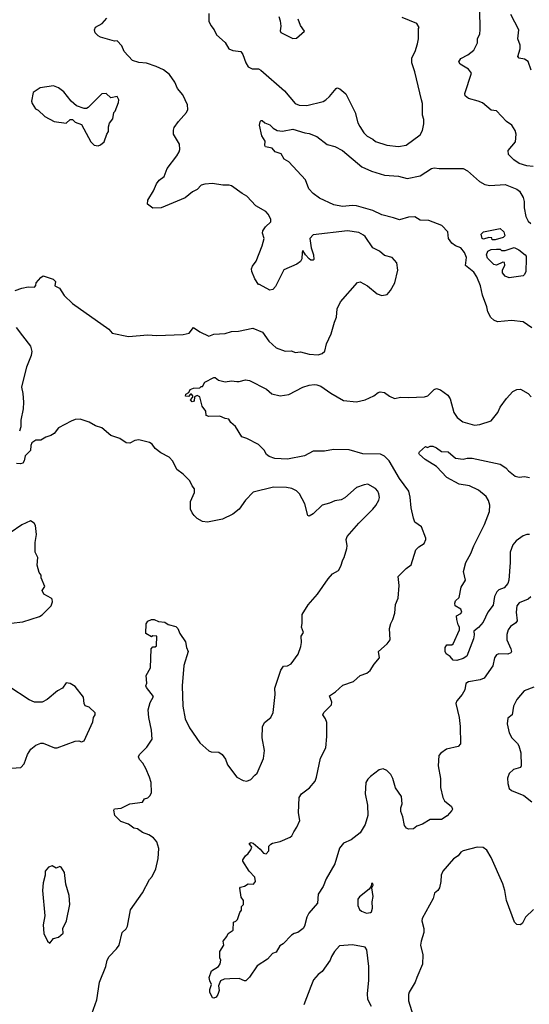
# Model space of a CAD drawing. Extents: x 2087054 to 2277909, y 548907 to 753496.
# Tile 424 of 444: x 2222299 to 2226304, y 713229 to 720975. Entities that reach past the tile are written whole.
import ezdxf

# ---------------------------------------------------------------- set-up
doc = ezdxf.new("R2010")
doc.units = 0

msp = doc.modelspace()

# ---------------------------------------------------------------- linework, layer by layer
at = {"layer": '0CON20XD'}
for points in [[(2226335, 719819.4), (2226285, 719824.3), (2226223.1, 719843.1), (2226181.9, 719871.9), (2226140.6, 719915), (2226138.6, 719945), (2226194.2, 720015), (2226200, 720075), (2226192.7, 720102.7), (2226165.8, 720145), (2226125, 720174.2), (2226045, 720259.2), (2226005, 720264.3), (2225935, 720320.8), (2225902.5, 720335), (2225825, 720354.2), (2225798.8, 720375), (2225798, 720395), (2225848.6, 720555), (2225826.9, 720585), (2225760, 720625), (2225749.2, 720645), (2225765, 720669.2), (2225820.9, 720699.1), (2225868.8, 720735), (2225895.7, 720794.3), (2225898, 720825), (2225914, 720865), (2225917.5, 720895), (2225912.5, 721215)], [(2222264.1, 718845.9), (2222315, 718863.8), (2222365, 718872.5), (2222415, 718870), (2222426.7, 718883.3), (2222427.5, 718905), (2222465, 718947.5), (2222485, 718960), (2222562.5, 718935), (2222580, 718915), (2222575, 718882.5), (2222613, 718863), (2222648.8, 718805), (2222713.4, 718743.4), (2222999.3, 718539.3), (2223025, 718508.8), (2223153.7, 718483.7), (2223305, 718496.7), (2223375, 718491.9), (2223585, 718498), (2223630.5, 718509.5), (2223665, 718553.8), (2223715, 718519.2), (2223785, 718484.2), (2223825, 718500.8), (2223915, 718505.8), (2223965, 718522), (2224020, 718525), (2224131.7, 718548.3), (2224207.4, 718517.4), (2224257, 718447), (2224315, 718393.8), (2224385, 718366.7), (2224435, 718368.8), (2224465, 718356.7), (2224505, 718362), (2224575, 718344), (2224645, 718338.8), (2224675, 718348), (2224696.7, 718366.7), (2224709.2, 718425), (2224745.9, 718504.1), (2224773.9, 718596.1), (2224790, 718635), (2224795, 718700), (2224821.2, 718755), (2224955, 718908), (2224975, 718913.8), (2225032.7, 718882.7), (2225108.3, 718818.3), (2225145.9, 718805.9), (2225185.7, 718814.3), (2225212, 718845), (2225246, 718905), (2225272, 719005), (2225263.6, 719063.6), (2225225, 719103.8), (2225165, 719120), (2225127.5, 719155), (2225075, 719181.1), (2225015, 719270), (2225000.9, 719280.9), (2224965, 719300), (2224875, 719314.4), (2224605, 719283.8), (2224579.2, 719255), (2224589.4, 719179.4), (2224608.6, 719125), (2224611.7, 719088.3), (2224605, 719082.5), (2224587, 719083), (2224575, 719093.3), (2224545.7, 719125.7), (2224525, 719160), (2224518.8, 719145), (2224515.8, 719095), (2224506.8, 719073.2), (2224478.3, 719051.7), (2224375, 719006.7), (2224310, 718875), (2224288.3, 718851.7), (2224265, 718847.5), (2224185, 718892.5), (2224175, 718892.5), (2224146.1, 718936.1), (2224123.8, 718995), (2224122, 719015), (2224128.8, 719035), (2224158.8, 719075), (2224205.6, 719195), (2224220, 719255), (2224208, 719295), (2224211.2, 719315), (2224230, 719345), (2224272, 719385), (2224272, 719405), (2224252.5, 719445), (2224233.8, 719465), (2224155, 719512), (2224085, 719586.9), (2224047.3, 719607.3), (2223965, 719669.1), (2223945, 719674.5), (2223895, 719672.7), (2223815, 719686.2), (2223755, 719681.8), (2223725, 719673.1), (2223695, 719640.6), (2223658.3, 719621.7), (2223600, 719575), (2223410, 719495), (2223345, 719492.5), (2223303.3, 719525), (2223306.7, 719555), (2223350.7, 719629.3), (2223373.3, 719685), (2223395, 719712.5), (2223435, 719742.5), (2223458.8, 719805), (2223535, 719903.3), (2223552.9, 719935), (2223558.9, 719955), (2223555.6, 719995), (2223508.8, 720075), (2223506.7, 720105), (2223513.9, 720126.1), (2223546.4, 720173.6), (2223611.2, 720245), (2223621.7, 720268.3), (2223618.8, 720305), (2223580, 720385), (2223540, 720435), (2223518.9, 720485), (2223475.4, 720545.4), (2223430.5, 720580.5), (2223371.7, 720608.3), (2223295, 720633.5), (2223235, 720638.2), (2223185, 720653.5), (2223120, 720725), (2223100.7, 720770.7), (2223065, 720810), (2223045, 720807.5), (2222935, 720837.5), (2222915, 720847.1), (2222893.1, 720873.1), (2222888.1, 720895), (2222894.5, 720915.5), (2222946.2, 720945), (2222983.9, 720986.1)], [(2223785.8, 721025), (2223785.7, 720965), (2223800.7, 720930.7), (2223827.5, 720895), (2223846, 720855), (2223914.2, 720795), (2223943.3, 720745), (2223975, 720733.8), (2224035.8, 720725.8), (2224052.6, 720702.6), (2224076.2, 720635), (2224095, 720604.5), (2224125, 720588.5), (2224175, 720587.8), (2224195, 720578.6), (2224380, 720415), (2224465, 720315.8), (2224495, 720302.9), (2224555, 720299.4), (2224685, 720331.4), (2224706.2, 720345), (2224735, 720371.2), (2224785, 720433.8), (2224795, 720438), (2224815, 720432), (2224861.5, 720391.5), (2224936.2, 720245), (2224956.2, 720165), (2224971.2, 720135), (2225004.3, 720085), (2225029.8, 720059.8), (2225075.5, 720035.5), (2225095, 720016.2), (2225185, 719988.6), (2225275, 719977.1), (2225335, 719989.2), (2225445, 720070), (2225465.5, 720104.5), (2225475.6, 720155), (2225475, 720190), (2225464, 720225), (2225463.8, 720315), (2225458, 720345), (2225404.1, 720564.1), (2225380, 720635), (2225381.2, 720675), (2225407.1, 720725), (2225426.1, 720786.1), (2225434, 720825), (2225432.5, 720905), (2225437.5, 720915), (2225420, 720945), (2225305, 720993.3)], [(2224335, 721000), (2224347, 720967), (2224352.5, 720925), (2224347, 720887), (2224352.5, 720875), (2224445, 720827.5)], [(2224445, 720827.5), (2224475, 720830), (2224537.5, 720885), (2224505, 720930), (2224488.3, 720978.3)], [(2226319, 720579), (2226295, 720645.6), (2226265, 720664.5), (2226225, 720671.4), (2226212.9, 720685), (2226232.7, 720745), (2226230.9, 720775), (2226212.7, 720825), (2226222.5, 720895), (2226157.9, 721015)], [(2222915, 719982.5), (2222935, 719990), (2222962.5, 720015), (2222983.3, 720075), (2222996.7, 720095), (2222997, 720133), (2223005, 720160), (2223030, 720195), (2223040, 720245), (2223050, 720255), (2223076.4, 720323.6), (2223077.5, 720345), (2223065, 720370), (2223015, 720360), (2222980, 720395), (2222945, 720393.3), (2222837.5, 720285), (2222825, 720277.5), (2222807, 720277), (2222745, 720297.5), (2222702.5, 720335), (2222645, 720406.7), (2222605, 720438.8), (2222565, 720453.8), (2222461.2, 720438.8), (2222405, 720402.5), (2222393.3, 720335), (2222397.5, 720315), (2222422.5, 720275), (2222445, 720262.5), (2222497.5, 720215), (2222570, 720175), (2222665, 720160), (2222695, 720190), (2222715, 720190), (2222735, 720170), (2222785, 720150), (2222857.5, 720015), (2222885, 719987.5), (2222915, 719982.5)], [(2226325, 718550), (2226255, 718597.5), (2226165, 718610), (2226055, 718599.2), (2226025, 718611.2), (2226001.7, 718631.7), (2225976.9, 718676.9), (2225970, 718715), (2225935, 718807.5), (2225921.3, 718881.3), (2225891.8, 718951.8), (2225867.9, 718987.9), (2225801.8, 719041.8), (2225810, 719105), (2225794.7, 719144.7), (2225765, 719180), (2225725, 719195.8), (2225695, 719216.2), (2225670, 719255), (2225664.2, 719305), (2225617.5, 719355), (2225515, 719394.5), (2225445, 719398.9), (2225404.5, 719424.5), (2225355, 719422.9), (2225285, 719401.5), (2225236.1, 719416.1), (2225145, 719440.4), (2225075, 719473.3), (2224945, 719512), (2224915, 719514.7), (2224835, 719506.4), (2224768.3, 719518.3), (2224655, 719570), (2224605, 719608), (2224571.2, 719645), (2224546.1, 719716.1), (2224415, 719857.5), (2224378.3, 719878.3), (2224355, 719920), (2224305.9, 719935.9), (2224283.8, 719963.8), (2224231.2, 719975), (2224225.9, 719985.9), (2224229.1, 720019.1), (2224202.4, 720062.4), (2224184.4, 720145), (2224188, 720172), (2224195, 720182.5), (2224205, 720182.5), (2224225, 720163.3), (2224265, 720147.5), (2224291.2, 720121.2), (2224323, 720103), (2224365, 720097.5), (2224445, 720114.2), (2224540, 720085), (2224575, 720078.8), (2224635, 720055.8), (2224715, 719992.5), (2224775, 719978), (2224835, 719945.7), (2224987.8, 719817.8), (2225065, 719783.1), (2225165, 719751.9), (2225275, 719743.3), (2225345, 719725.6), (2225445, 719746.7), (2225535, 719803.3), (2225555, 719810), (2225595, 719803.5), (2225783.8, 719803.8), (2225817.1, 719787.1), (2225913.2, 719703.2), (2225955, 719678), (2225995, 719670), (2226115, 719680), (2226205, 719641.2), (2226226, 719625), (2226255, 719577.5), (2226264.2, 719545), (2226262.5, 719495), (2226275.8, 719425.8), (2226295, 719390), (2226315, 719371.2)], [(2226013, 719243), (2226008.3, 719258.3), (2225985, 719262.5), (2225945, 719248.8), (2225934.3, 719255), (2225925, 719287.5), (2225945, 719306.2), (2226075, 719333.8), (2226105, 719305.8), (2226110.8, 719275), (2226097.3, 719262.7), (2226035, 719243.3), (2226013, 719243)], [(2226145, 718944), (2226115, 718958.8), (2226093.8, 718985), (2226093.3, 719005), (2226112.5, 719045), (2226110, 719065), (2226095, 719066.7), (2226045, 719043.3), (2226025, 719048), (2225975, 719100), (2225968, 719125), (2225977.5, 719155), (2226005, 719166.7), (2226045, 719170), (2226075, 719170), (2226085, 719160), (2226115, 719160), (2226185, 719183.8), (2226222, 719165), (2226271.2, 719125), (2226278.8, 719115), (2226280, 719095), (2226275.5, 718995.5), (2226265, 718970), (2226255, 718960), (2226145, 718944)], [(2222299.3, 717740.7), (2222310.8, 717775), (2222310, 717825), (2222328, 717915), (2222330.8, 717965), (2222327.5, 718035), (2222317.1, 718085), (2222355.5, 718245), (2222393.1, 718335), (2222398.6, 718365), (2222387.6, 718407.6), (2222325, 718488.8), (2222275, 718553.8)], [(2224453, 714587), (2224478.3, 714621.7), (2224500, 714675), (2224490.8, 714735), (2224495.8, 714855), (2224515, 714884), (2224577.6, 714932.4), (2224620.6, 714985), (2224632.2, 715015), (2224663.7, 715166.3), (2224704.1, 715245.9), (2224713.8, 715335), (2224713.8, 715445), (2224703.3, 715475), (2224681.2, 715505), (2224688.8, 715525), (2224750, 715585), (2224753.3, 715605), (2224733.8, 715655), (2224781.7, 715688.3), (2224839.5, 715740.5), (2224922.7, 715767.3), (2224975, 715816), (2225026.7, 715835), (2225054, 715855), (2225084.2, 715905), (2225126, 715955), (2225120, 716005), (2225186.4, 716063.6), (2225210, 716095), (2225206.2, 716185), (2225215.9, 716224.1), (2225232.5, 716255), (2225247.1, 716305), (2225252.9, 716375), (2225272.2, 716425), (2225280.8, 716525), (2225273.1, 716595), (2225335, 716658.6), (2225375, 716686.7), (2225411.2, 716805), (2225435, 716828.8), (2225476.8, 716853.2), (2225491.2, 716885), (2225490, 716895), (2225456.2, 716985), (2225405, 717023.3), (2225393, 717053), (2225374.5, 717135), (2225368.9, 717218.9), (2225356.3, 717266.3), (2225283.8, 717365), (2225203.1, 717505), (2225165, 717541.5), (2225135, 717556.1), (2224995, 717558.9), (2224889.4, 717590.6), (2224765, 717594.2), (2224695, 717581.5), (2224605, 717581.4), (2224536.7, 717545), (2224405, 717516.7), (2224305, 717522.9), (2224259.3, 717539.3), (2224240, 717555), (2224219.7, 717589.7), (2224175, 717632.5), (2224085, 717680), (2224044.1, 717694.1), (2223996.2, 717775), (2223958.8, 717805), (2223943.6, 717833.6), (2223915, 717836.7), (2223873, 717857), (2223785, 717852.5), (2223765, 717860), (2223762.5, 717895), (2223733.3, 717935), (2223715, 718007.5), (2223695, 718017.5), (2223671.7, 718008.3), (2223670, 717975), (2223655, 717970), (2223642.5, 717985), (2223660, 718005), (2223660, 718015), (2223648.3, 718028.3), (2223641.7, 718028.3), (2223625, 718010), (2223603.3, 718013.3), (2223605, 718030), (2223628.3, 718041.7), (2223640, 718065), (2223665, 718077.5), (2223715, 718080), (2223725, 718090), (2223735, 718090), (2223755, 718122.5), (2223825, 718160), (2223835, 718160), (2223860.5, 718140.5), (2223915, 718126), (2223965, 718134), (2224005, 718128.8), (2224025, 718128), (2224075, 718142.5), (2224105, 718136.7), (2224238.3, 718068.3), (2224281.7, 718031.7), (2224345.7, 718015.7), (2224415, 718026.7), (2224525, 718083.5), (2224575, 718100), (2224614, 718106), (2224635, 718102.9), (2224665, 718091.5), (2224745, 718037.1), (2224845, 717980.5), (2224945, 717969.1), (2225015, 717985.5), (2225081.2, 718015), (2225115, 718042), (2225133, 718047), (2225165, 718041.9), (2225205, 718014.3), (2225245, 717996.2), (2225295, 718006), (2225355, 718002.5), (2225481.2, 718008.8), (2225506.2, 718015), (2225555, 718066.2), (2225575, 718073.8), (2225605, 718064), (2225662.4, 718022.4), (2225681.3, 717991.3), (2225710.6, 717885), (2225736.3, 717846.3), (2225781.1, 717811.1), (2225874.1, 717785.9), (2225915, 717789.2), (2226005, 717820), (2226056, 717885), (2226074.3, 717925.7), (2226124.4, 717995.6), (2226175, 718048.8), (2226205, 718066.2), (2226235, 718068.8), (2226295, 718033.3), (2226318.8, 718008.8)], [(2224132.9, 717257.1), (2224075, 717196.2), (2224024.3, 717125), (2223975, 717085.8), (2223894.2, 717045.8), (2223775, 717022), (2223735, 717026.2), (2223695, 717051.2), (2223671.2, 717075), (2223654.5, 717094.5), (2223641.4, 717125), (2223642.5, 717185), (2223674.1, 717255.9), (2223673.8, 717285), (2223655, 717306.7), (2223635, 717348), (2223585, 717400.8), (2223535, 717436), (2223501.7, 717501.7), (2223475, 717532.5), (2223408.7, 717568.7), (2223365, 717602), (2223340, 717635), (2223318.9, 717648.9), (2223235, 717671.1), (2223203.3, 717665), (2223165, 717644.2), (2223135, 717646.9), (2223085, 717679.4), (2223015, 717703.1), (2222944.5, 717764.5), (2222895, 717779.2), (2222845, 717808.6), (2222775, 717831.9), (2222735, 717829.2), (2222703, 717817), (2222605, 717763.3), (2222569.7, 717720.3), (2222545, 717703.3), (2222505, 717690), (2222465, 717666.7), (2222425, 717666.2), (2222395, 717646.2), (2222385.7, 717624.3), (2222384, 717585), (2222343.3, 717545), (2222334, 717505), (2222323, 717487), (2222305, 717480), (2222275, 717482.5)], [(2226305, 716924.8), (2226284.5, 716925.5), (2226255, 716915.7), (2226199.6, 716875), (2226173.4, 716845), (2226153.3, 716785), (2226154.5, 716705), (2226142.2, 716565), (2226135, 716538.8), (2226105.7, 716505), (2226065, 716489.6), (2226047.7, 716475), (2226031.6, 716438.4), (2226020, 716370), (2225977.5, 716315), (2225942.5, 716235), (2225905, 716193.8), (2225867.5, 716165), (2225871.2, 716135), (2225865.6, 716105), (2225812.1, 715967.9), (2225785, 715950.6), (2225735.6, 715934.4), (2225705, 715937.5), (2225682.5, 715965), (2225650, 715985), (2225642.5, 716005), (2225643.8, 716035), (2225655, 716056.7), (2225695, 716057.5), (2225706.2, 716063.8), (2225756.2, 716175), (2225756.2, 716195), (2225743.8, 716215), (2225733.8, 716255), (2225732.5, 716285), (2225765, 716302.5), (2225772.5, 716315), (2225765, 716337.5), (2225722.5, 716365), (2225717.5, 716385), (2225725, 716402.5), (2225751.7, 716428.3), (2225769.5, 716510.5), (2225802.5, 716565), (2225787.5, 716635), (2225804.3, 716705), (2225845.4, 716774.6), (2225867.5, 716835), (2225952.9, 717005), (2225992, 717105), (2225994.2, 717155), (2225982.6, 717192.6), (2225964.4, 717225), (2225905, 717274.2), (2225835, 717308.9), (2225751.6, 717321.6), (2225655, 717372.9), (2225575, 717460), (2225485, 717516.2), (2225442, 717555), (2225436.2, 717565), (2225440, 717575), (2225487, 717617), (2225505, 717610), (2225525, 717620), (2225545, 717620), (2225575, 717607.5), (2225615, 717577.5), (2225665.9, 717575.9), (2225725, 717526.2), (2225785, 717518), (2225815, 717526), (2225855, 717526.2), (2226075, 717478), (2226120.5, 717450.5), (2226141.2, 717425), (2226193.2, 717383.2), (2226225, 717375.8), (2226265, 717382.5), (2226305, 717374.2)], [(2222866, 713155), (2222905.8, 713265), (2222925.8, 713404.2), (2222976, 713525), (2222987.5, 713575), (2223003.3, 713605), (2223060, 713665), (2223080, 713695), (2223103.3, 713795), (2223135, 713823.3), (2223145.7, 713844.3), (2223168.8, 713971.2), (2223265, 714106.7), (2223320.3, 714209.7), (2223341.2, 714235), (2223368.8, 714295), (2223386.7, 714375), (2223392, 714455), (2223376.8, 714506.8), (2223349.5, 714539.5), (2223315, 714561.2), (2223265, 714581.2), (2223225, 714610), (2223195, 714613.3), (2223155, 714646.2), (2223095, 714667.5), (2223047.5, 714715), (2223040, 714755), (2223045, 714767.5), (2223097, 714773), (2223163.6, 714806.4), (2223265, 714820), (2223280, 714845), (2223306.1, 714853.9), (2223325, 714872.5), (2223336, 714895), (2223333.3, 714975), (2223320, 715015), (2223290, 715085), (2223266.7, 715125), (2223240, 715155), (2223233.8, 715175), (2223240, 715195), (2223297.7, 715252.3), (2223341.2, 715315), (2223335.8, 715385), (2223314.3, 715485), (2223308.1, 715545), (2223325.7, 715604.3), (2223350.7, 715650.7), (2223295, 715722.5), (2223291.2, 715735), (2223298.8, 715755), (2223293.9, 715816.1), (2223327.5, 715875), (2223333.3, 716026.7), (2223345, 716042.5), (2223365, 716042.5), (2223375, 716050), (2223377.5, 716125), (2223345, 716127.5), (2223335, 716120), (2223290, 716145), (2223293, 716223), (2223305, 716243.3), (2223335, 716256.7), (2223355, 716257.5), (2223390.7, 716240.7), (2223440, 716235), (2223465, 716216.7), (2223525, 716200), (2223542.5, 716185), (2223556.7, 716145), (2223601.7, 716081.7), (2223608.8, 716035), (2223623.8, 716005), (2223588, 715895), (2223575.7, 715734.3), (2223580.5, 715575), (2223600.6, 715475), (2223633.1, 715405), (2223715, 715286.2), (2223785, 715223.8), (2223805, 715216), (2223865, 715211.2), (2223891.2, 715195), (2223916.8, 715156.8), (2223933.4, 715113.4), (2224005, 715016.7), (2224055, 714990), (2224085, 714983.3), (2224115, 714996.7), (2224148, 715032), (2224165, 715047.5), (2224216.1, 715163.9), (2224223.8, 715225), (2224204.5, 715324.5), (2224207.3, 715412.7), (2224224.1, 715445.9), (2224273.3, 715485), (2224292, 715525), (2224306.9, 715665), (2224304.3, 715715), (2224351.9, 715858.1), (2224371.7, 715888.3), (2224405, 715892.5), (2224433, 715907), (2224487, 715983), (2224508.8, 716045), (2224513.8, 716075), (2224510, 716125), (2224528.8, 716155), (2224513.8, 716195), (2224520, 716225), (2224518.8, 716295), (2224565, 716371.2), (2224640, 716455), (2224722.5, 716575), (2224757.5, 716615), (2224805, 716642.5), (2224822.5, 716675), (2224837.5, 716725), (2224850, 716745), (2224871.2, 716815), (2224873.8, 716835), (2224863.8, 716885), (2224871.7, 716908.3), (2224963.3, 717015), (2225075, 717124), (2225098, 717152), (2225120.6, 717195), (2225125.6, 717215), (2225121.9, 717245), (2225114.2, 717265), (2225095, 717286.2), (2225035, 717320), (2225005, 717315.8), (2224945, 717294), (2224855, 717213.8), (2224825, 717197.5), (2224775, 717188.8), (2224735, 717171.2), (2224675, 717155.8), (2224605, 717088), (2224575, 717070), (2224563.3, 717075), (2224540, 717165), (2224498, 717245), (2224475, 717268), (2224437.3, 717287.3), (2224395.6, 717295.6), (2224295, 717298.6), (2224132.9, 717257.1)], [(2222231.7, 716228.3), (2222325, 716236.7), (2222455, 716280), (2222475, 716292.5), (2222545.9, 716364.1), (2222555.9, 716394.1), (2222553.3, 716415), (2222546.7, 716425), (2222490, 716455), (2222476.7, 716485), (2222496.7, 716515), (2222467.5, 716585), (2222467.5, 716605), (2222452.5, 716625), (2222436.2, 716685), (2222441.2, 716745), (2222421.2, 716785), (2222421.7, 716861.7), (2222431.2, 716925), (2222422.5, 716995), (2222412.5, 717015), (2222385, 717032.5), (2222315, 717000), (2222225, 716937.5)], [(2226315.6, 716434.4), (2226294.5, 716415.5), (2226225, 716386.9), (2226205.7, 716365), (2226200.6, 716315), (2226209.2, 716245), (2226199.3, 716230.7), (2226155, 716202.2), (2226137.1, 716175), (2226127.6, 716137.6), (2226126.4, 716096.4), (2226159.2, 716025), (2226163.8, 716005), (2226160, 715995), (2226135.5, 715984.5), (2226065, 715985.6), (2226045, 715978), (2226029.2, 715955), (2226017.4, 715892.6), (2225949.2, 715795), (2225918.3, 715781.7), (2225825, 715765.5), (2225805, 715754), (2225798.1, 715701.9), (2225777.5, 715665), (2225733.2, 715616.8), (2225726.4, 715595), (2225752.5, 715485), (2225760.5, 715415), (2225762.3, 715277.7), (2225744, 715256), (2225654.2, 715235.8), (2225607.5, 715205), (2225593, 715187), (2225587.5, 715105), (2225607.1, 715005), (2225606.2, 714935), (2225623.8, 714855), (2225638.3, 714828.3), (2225693.8, 714785), (2225700, 714765), (2225696.4, 714753.6), (2225657.3, 714712.7), (2225615, 714684), (2225525, 714683.8), (2225465, 714646.7), (2225419.3, 714630.7), (2225395, 714610), (2225355, 714607.5), (2225340, 714615), (2225323.3, 714635), (2225311.2, 714705), (2225293.8, 714745), (2225293.3, 714775), (2225303.6, 714806.4), (2225300, 714865), (2225253.1, 714933.1), (2225230.9, 715005), (2225215, 715035.8), (2225185, 715068.6), (2225155, 715081.4), (2225125, 715072.5), (2225055, 715020.5), (2225035, 715001.1), (2225020, 714975), (2225013.8, 714885), (2225033.3, 714795), (2225035.5, 714715), (2225015, 714642.5), (2224975, 714576.9), (2224905, 714523.8), (2224845, 714495.5), (2224812.6, 714457.4), (2224776.2, 714333.8), (2224707.5, 714215), (2224682.9, 714155), (2224644.5, 714095.5), (2224639.2, 714025), (2224571.2, 713945), (2224556.2, 713915), (2224537.3, 713842.7), (2224525.8, 713824.2), (2224485, 713793.3), (2224455, 713786.7), (2224435, 713773.3), (2224370, 713705), (2224342.3, 713687.7), (2224315, 713640), (2224285, 713627.5), (2224246.4, 713583.6), (2224165, 713532.5), (2224105, 713442.5), (2224076.1, 713413.9), (2224065, 713412.5), (2224023, 713433), (2223950.8, 713429.2), (2223905, 713426.2), (2223877, 713413), (2223862.5, 713375), (2223866.4, 713336.4), (2223856.7, 713305), (2223842.5, 713285), (2223825, 713277.5), (2223815, 713280), (2223793.3, 713325), (2223792.5, 713345), (2223807.5, 713385), (2223793.6, 713413.6), (2223789.3, 713440.7), (2223807, 713493), (2223862.5, 713525), (2223873.6, 713546.4), (2223880, 713575), (2223872.5, 713595), (2223873.3, 713645), (2223902.5, 713695), (2223897.5, 713725), (2223928.3, 713761.7), (2223937.5, 713785), (2223977, 713813), (2223980, 713875), (2223998.3, 713881.7), (2224010, 713895), (2224028.3, 713951.7), (2224041.7, 713968.3), (2224043, 713997), (2224057.5, 714015), (2224057.5, 714045), (2224040.7, 714070.7), (2224028.3, 714141.7), (2224035, 714150), (2224065, 714157.5), (2224093.6, 714176.4), (2224135.9, 714174.1), (2224152.5, 714195), (2224148.3, 714228.3), (2224103.3, 714275), (2224053.3, 714355), (2224053.3, 714365), (2224073.9, 714396.1), (2224095.9, 714414.1), (2224116.7, 714445), (2224122.5, 714465), (2224102.5, 714495), (2224115, 714502.5), (2224135, 714496.7), (2224189.5, 714449.5), (2224215, 714417.5), (2224235, 714413.3), (2224257.5, 714435), (2224258.3, 714471.7), (2224271.7, 714488.3), (2224285, 714496.2), (2224345, 714508.8), (2224425, 714543.8), (2224438.8, 714555), (2224453, 714587)], [(2222235, 715087.5), (2222307, 715093), (2222335, 715120), (2222360, 715195), (2222386.7, 715235), (2222425, 715266.7), (2222465, 715283.3), (2222485, 715283.3), (2222572.5, 715247.5), (2222595, 715246.7), (2222735, 715300), (2222765, 715302.5), (2222785, 715292.5), (2222805, 715302.5), (2222875, 715450), (2222880, 715485), (2222892.5, 715505), (2222891.7, 715521.7), (2222845, 715567.5), (2222815, 715577.5), (2222806.7, 715595), (2222801.2, 715645), (2222735, 715730), (2222695, 715753.3), (2222665, 715757.5), (2222636.7, 715715), (2222596.7, 715695), (2222515, 715626.2), (2222475, 715606.7), (2222415, 715606.7), (2222375, 715623.3), (2222215, 715730)], [(2226340, 715725), (2226263.3, 715695), (2226205, 715626.7), (2226180.8, 715575), (2226169.2, 715505), (2226135, 715480), (2226130, 715435), (2226146.2, 715365), (2226166.7, 715325), (2226211.7, 715281.7), (2226221.7, 715261.7), (2226236.1, 715206.1), (2226241.2, 715105), (2226235, 715091.2), (2226180, 715075), (2226146.7, 715045), (2226132.7, 715007.3), (2226134, 714965), (2226146.2, 714926.2), (2226165, 714911.2), (2226261.9, 714871.9), (2226325, 714821.4)], [(2226124.2, 714045), (2226111.9, 714125), (2226097.1, 714177.1), (2226005.5, 714385), (2225971.4, 714441.4), (2225942.1, 714462.1), (2225895, 714466), (2225785, 714436.7), (2225764.6, 714425.4), (2225743.6, 714396.4), (2225707.4, 714372.6), (2225624.3, 714275.7), (2225612, 714245), (2225609.2, 714195), (2225598, 714145), (2225586.2, 714125), (2225558, 714102), (2225549.1, 714060.9), (2225463.1, 713905), (2225459.4, 713885), (2225475.6, 713825), (2225474.5, 713795), (2225452.9, 713725), (2225450, 713695), (2225467.3, 713617.3), (2225465.8, 713544.2), (2225420.3, 713439.7), (2225407.9, 713402.1), (2225358.8, 713325), (2225354.2, 713305), (2225355.7, 713255), (2225403.8, 713095)], [(2222535, 713710), (2222565, 713747.5), (2222603.6, 713756.4), (2222640.7, 713789.3), (2222638.8, 713825), (2222667.5, 713885), (2222692, 714015), (2222688, 714085), (2222661.2, 714175), (2222652.5, 714265), (2222625, 714307.5), (2222615, 714312.5), (2222585, 714300), (2222555, 714317.5), (2222525, 714306.7), (2222500, 714275), (2222500, 714245), (2222483.3, 714185), (2222478.8, 714125), (2222496.1, 713923.9), (2222484.2, 713854.2), (2222488.8, 713785), (2222517.5, 713725), (2222535, 713710)], [(2225025, 713946.7), (2225055, 713950), (2225065, 713957.5), (2225072.5, 713985), (2225069.4, 714035), (2225076.7, 714076.7), (2225067.5, 714145), (2225076.7, 714166.7), (2225075, 714180), (2225065, 714180), (2225061.7, 714158.3), (2225046.4, 714133.6), (2224968.8, 714075), (2224957.5, 714055), (2224957.5, 714005), (2224968.8, 713975), (2224985, 713961.2), (2225025, 713946.7)], [(2226337.5, 713975), (2226275, 713913.3), (2226251.7, 713868.3), (2226236, 713855), (2226205.9, 713855.9), (2226186.7, 713875), (2226124.2, 714045)], [(2225062.7, 713212.7), (2225036.1, 713266.1), (2225032, 713315), (2225042.9, 713415), (2225042.5, 713525), (2225027.1, 713657.1), (2225015, 713677.5), (2224915, 713696.2), (2224811.2, 713688.8), (2224774, 713645), (2224750, 713605), (2224740, 713575), (2224675, 713487.5), (2224645.8, 713464.2), (2224609.1, 713420.9), (2224587.7, 713367.7), (2224532.5, 713225)]]:
    msp.add_lwpolyline(points, dxfattribs=at)

doc.saveas('drawing.dxf')
